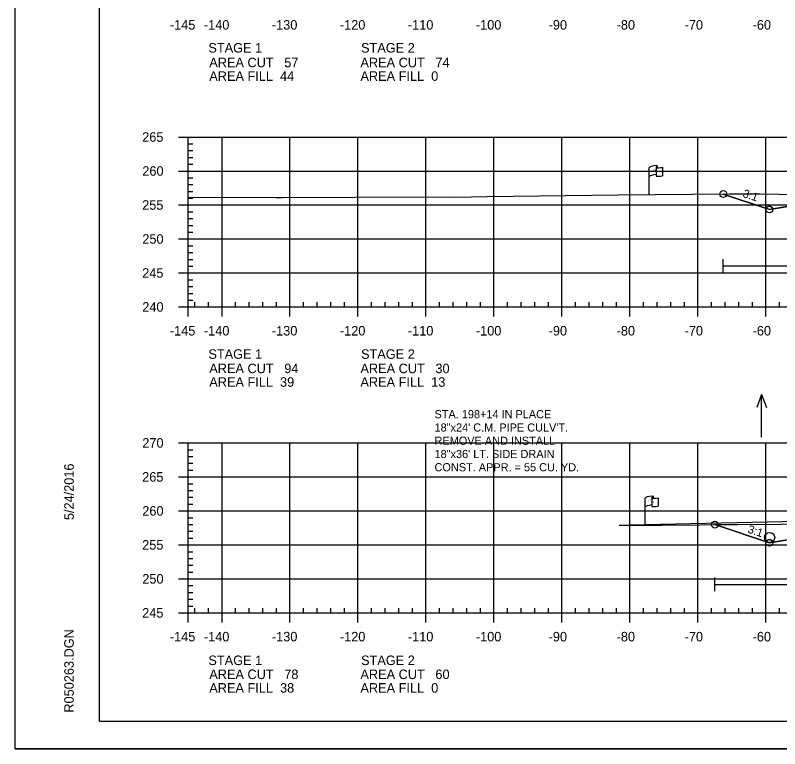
# Model space of a CAD drawing. Extents: x 1365647 to 1367999, y 387113 to 400173.
# Drawn here: x 1365723.7 to 1365836.1, y 389506.1 to 389614 of the extents above; entities that cross this region are included whole.
import ezdxf

# ---------------------------------------------------------------- set-up
doc = ezdxf.new("R2010")
doc.units = 0
for name, color, linetype in [('E_Existing ROW', 7, 'Continuous'), ('R_Axis', 7, 'Continuous'), ('R_Axis Annot', 7, 'Continuous'), ('R_Border', 7, 'Continuous'), ('R_Contours', 7, 'Continuous'), ('R_Draft', 7, 'Continuous'), ('R_Drive', 7, 'Continuous'), ('R_Exist Surface', 7, 'Continuous'), ('R_Fin Surface', 7, 'Continuous'), ('R_Fin Surface Annot', 7, 'Continuous'), ('R_Grid', 7, 'Continuous'), ('R_No Plot', 7, 'Continuous'), ('R_Proposed Const Limits', 7, 'Continuous'), ('R_Water', 7, 'Continuous'), ('R_Water Annot', 7, 'Continuous')]:
    doc.layers.add(name, color=color, linetype=linetype)

msp = doc.modelspace()

# ---------------------------------------------------------------- linework, layer by layer
at = {"layer": 'E_Existing ROW'}
for p, q in [((1365816.94, 389587.61), (1365816.94, 389591.56)), ((1365817.94, 389591.66), (1365817.94, 389591.65)), ((1365817.94, 389591.65), (1365817.94, 389590.42)), ((1365818.11, 389591.82), (1365818.11, 389591.57)), ((1365818.87, 389591.62), (1365818.87, 389590.38)), ((1365816.33, 389539.01), (1365816.33, 389542.96)), ((1365817.33, 389543.06), (1365817.33, 389543.04)), ((1365817.33, 389543.04), (1365817.33, 389541.82)), ((1365817.49, 389543.21), (1365817.49, 389542.97)), ((1365818.26, 389543.02), (1365818.26, 389541.78))]:
    msp.add_line(p, q, dxfattribs=at)
for centre, radius, start, end in [((1365818.02, 389591.66), 0.078, 88.6458, 274.2828), ((1365818.03, 389591.82), 0.0783, 263.0712, 93.9564), ((1365818.02, 389590.42), 0.0783, 180, 273.9564), ((1365817.4, 389543.06), 0.078, 88.6458, 274.2828), ((1365817.42, 389543.21), 0.0783, 263.0712, 93.9564), ((1365817.4, 389541.82), 0.0783, 180, 273.9564)]:
    msp.add_arc(centre, radius, start, end, dxfattribs=at)
for centre, major_axis, ratio, start_param, end_param in [((1365818.52, 389591.61), (-1.58, -0.04), 0.19887, 5.030368, 6.283185), ((1365819.23, 389591.72), (-1.23, -0.13), 0.052933, 0.159456, 1.268315), ((1365818.52, 389590.29), (-1.58, -0.04), 0.19887, 5.083035, 6.194897), ((1365819.23, 389590.48), (-1.23, -0.13), 0.052933, 0.159456, 1.268315), ((1365817.91, 389543), (-1.58, -0.04), 0.19887, 5.030368, 6.283185), ((1365818.62, 389543.12), (-1.23, -0.13), 0.052933, 0.159456, 1.268315), ((1365817.91, 389541.69), (-1.58, -0.04), 0.19887, 5.083035, 6.194897), ((1365818.62, 389541.88), (-1.23, -0.13), 0.052933, 0.159456, 1.268315)]:
    msp.add_ellipse(centre, major_axis=major_axis, ratio=ratio, start_param=start_param, end_param=end_param, dxfattribs=at)
at = {"layer": 'R_Axis'}
for p, q in [((1365747.69, 389596.1), (1365749.09, 389596.1)), ((1365749.09, 389571.1), (1365749.09, 389596.1)), ((1365749.09, 389595.1), (1365749.79, 389595.1)), ((1365749.09, 389594.1), (1365749.79, 389594.1)), ((1365749.09, 389593.1), (1365749.79, 389593.1)), ((1365749.09, 389592.1), (1365749.79, 389592.1)), ((1365747.69, 389591.1), (1365749.09, 389591.1)), ((1365749.09, 389590.1), (1365749.79, 389590.1)), ((1365749.09, 389589.1), (1365749.79, 389589.1)), ((1365749.09, 389588.1), (1365749.79, 389588.1)), ((1365749.09, 389587.1), (1365749.79, 389587.1)), ((1365747.69, 389586.1), (1365749.09, 389586.1)), ((1365749.09, 389585.1), (1365749.79, 389585.1)), ((1365749.09, 389584.1), (1365749.79, 389584.1)), ((1365749.09, 389583.1), (1365749.79, 389583.1)), ((1365749.09, 389582.1), (1365749.79, 389582.1)), ((1365747.69, 389581.1), (1365749.09, 389581.1)), ((1365749.09, 389580.1), (1365749.79, 389580.1)), ((1365749.09, 389579.1), (1365749.79, 389579.1)), ((1365749.09, 389578.1), (1365749.79, 389578.1)), ((1365749.09, 389577.1), (1365749.79, 389577.1)), ((1365747.69, 389576.1), (1365749.09, 389576.1)), ((1365749.09, 389575.1), (1365749.79, 389575.1)), ((1365749.09, 389574.1), (1365749.79, 389574.1)), ((1365749.09, 389573.1), (1365749.79, 389573.1)), ((1365749.09, 389572.1), (1365749.79, 389572.1)), ((1365749.09, 389571.1), (1365749.09, 389571.8)), ((1365750.09, 389571.1), (1365750.09, 389571.8)), ((1365752.09, 389571.1), (1365752.09, 389571.8)), ((1365756.09, 389571.1), (1365756.09, 389571.8)), ((1365758.09, 389571.1), (1365758.09, 389571.8)), ((1365760.09, 389571.1), (1365760.09, 389571.8)), ((1365762.09, 389571.1), (1365762.09, 389571.8)), ((1365766.09, 389571.1), (1365766.09, 389571.8)), ((1365768.09, 389571.1), (1365768.09, 389571.8)), ((1365770.09, 389571.1), (1365770.09, 389571.8)), ((1365772.09, 389571.1), (1365772.09, 389571.8)), ((1365776.09, 389571.1), (1365776.09, 389571.8)), ((1365778.09, 389571.1), (1365778.09, 389571.8)), ((1365780.09, 389571.1), (1365780.09, 389571.8)), ((1365782.09, 389571.1), (1365782.09, 389571.8)), ((1365786.09, 389571.1), (1365786.09, 389571.8)), ((1365788.09, 389571.1), (1365788.09, 389571.8)), ((1365790.09, 389571.1), (1365790.09, 389571.8)), ((1365792.09, 389571.1), (1365792.09, 389571.8)), ((1365796.09, 389571.1), (1365796.09, 389571.8)), ((1365798.09, 389571.1), (1365798.09, 389571.8)), ((1365800.09, 389571.1), (1365800.09, 389571.8)), ((1365802.09, 389571.1), (1365802.09, 389571.8)), ((1365806.09, 389571.1), (1365806.09, 389571.8)), ((1365808.09, 389571.1), (1365808.09, 389571.8)), ((1365810.09, 389571.1), (1365810.09, 389571.8)), ((1365812.09, 389571.1), (1365812.09, 389571.8)), ((1365816.09, 389571.1), (1365816.09, 389571.8)), ((1365818.09, 389571.1), (1365818.09, 389571.8)), ((1365820.09, 389571.1), (1365820.09, 389571.8)), ((1365822.09, 389571.1), (1365822.09, 389571.8)), ((1365826.09, 389571.1), (1365826.09, 389571.8)), ((1365828.09, 389571.1), (1365828.09, 389571.8)), ((1365830.09, 389571.1), (1365830.09, 389571.8)), ((1365832.09, 389571.1), (1365832.09, 389571.8)), ((1365836.09, 389571.1), (1365836.09, 389571.8)), ((1365747.69, 389571.1), (1365749.09, 389571.1)), ((1365749.09, 389571.1), (1366039.09, 389571.1)), ((1365749.09, 389569.7), (1365749.09, 389571.1)), ((1365754.09, 389569.7), (1365754.09, 389571.1)), ((1365764.09, 389569.7), (1365764.09, 389571.1)), ((1365774.09, 389569.7), (1365774.09, 389571.1)), ((1365784.09, 389569.7), (1365784.09, 389571.1)), ((1365794.09, 389569.7), (1365794.09, 389571.1)), ((1365804.09, 389569.7), (1365804.09, 389571.1)), ((1365814.09, 389569.7), (1365814.09, 389571.1)), ((1365824.09, 389569.7), (1365824.09, 389571.1)), ((1365834.09, 389569.7), (1365834.09, 389571.1)), ((1365747.69, 389551.1), (1365749.09, 389551.1)), ((1365749.09, 389526.1), (1365749.09, 389551.1)), ((1365749.09, 389550.1), (1365749.79, 389550.1)), ((1365749.09, 389549.1), (1365749.79, 389549.1)), ((1365749.09, 389548.1), (1365749.79, 389548.1)), ((1365749.09, 389547.1), (1365749.79, 389547.1)), ((1365747.69, 389546.1), (1365749.09, 389546.1)), ((1365749.09, 389545.1), (1365749.79, 389545.1)), ((1365749.09, 389544.1), (1365749.79, 389544.1)), ((1365749.09, 389543.1), (1365749.79, 389543.1)), ((1365749.09, 389542.1), (1365749.79, 389542.1)), ((1365747.69, 389541.1), (1365749.09, 389541.1)), ((1365749.09, 389540.1), (1365749.79, 389540.1)), ((1365749.09, 389539.1), (1365749.79, 389539.1)), ((1365749.09, 389538.1), (1365749.79, 389538.1)), ((1365749.09, 389537.1), (1365749.79, 389537.1)), ((1365747.69, 389536.1), (1365749.09, 389536.1)), ((1365749.09, 389535.1), (1365749.79, 389535.1)), ((1365749.09, 389534.1), (1365749.79, 389534.1)), ((1365749.09, 389533.1), (1365749.79, 389533.1)), ((1365749.09, 389532.1), (1365749.79, 389532.1)), ((1365747.69, 389531.1), (1365749.09, 389531.1)), ((1365749.09, 389530.1), (1365749.79, 389530.1)), ((1365749.09, 389529.1), (1365749.79, 389529.1)), ((1365749.09, 389528.1), (1365749.79, 389528.1)), ((1365749.09, 389527.1), (1365749.79, 389527.1)), ((1365749.09, 389526.1), (1365749.09, 389526.8)), ((1365750.09, 389526.1), (1365750.09, 389526.8)), ((1365752.09, 389526.1), (1365752.09, 389526.8)), ((1365756.09, 389526.1), (1365756.09, 389526.8)), ((1365758.09, 389526.1), (1365758.09, 389526.8)), ((1365760.09, 389526.1), (1365760.09, 389526.8)), ((1365762.09, 389526.1), (1365762.09, 389526.8)), ((1365766.09, 389526.1), (1365766.09, 389526.8)), ((1365768.09, 389526.1), (1365768.09, 389526.8)), ((1365770.09, 389526.1), (1365770.09, 389526.8)), ((1365772.09, 389526.1), (1365772.09, 389526.8)), ((1365776.09, 389526.1), (1365776.09, 389526.8)), ((1365778.09, 389526.1), (1365778.09, 389526.8)), ((1365780.09, 389526.1), (1365780.09, 389526.8)), ((1365782.09, 389526.1), (1365782.09, 389526.8)), ((1365786.09, 389526.1), (1365786.09, 389526.8)), ((1365788.09, 389526.1), (1365788.09, 389526.8)), ((1365790.09, 389526.1), (1365790.09, 389526.8)), ((1365792.09, 389526.1), (1365792.09, 389526.8)), ((1365796.09, 389526.1), (1365796.09, 389526.8)), ((1365798.09, 389526.1), (1365798.09, 389526.8)), ((1365800.09, 389526.1), (1365800.09, 389526.8)), ((1365802.09, 389526.1), (1365802.09, 389526.8)), ((1365806.09, 389526.1), (1365806.09, 389526.8)), ((1365808.09, 389526.1), (1365808.09, 389526.8)), ((1365810.09, 389526.1), (1365810.09, 389526.8)), ((1365812.09, 389526.1), (1365812.09, 389526.8)), ((1365816.09, 389526.1), (1365816.09, 389526.8)), ((1365818.09, 389526.1), (1365818.09, 389526.8)), ((1365820.09, 389526.1), (1365820.09, 389526.8)), ((1365822.09, 389526.1), (1365822.09, 389526.8)), ((1365826.09, 389526.1), (1365826.09, 389526.8)), ((1365828.09, 389526.1), (1365828.09, 389526.8)), ((1365830.09, 389526.1), (1365830.09, 389526.8)), ((1365832.09, 389526.1), (1365832.09, 389526.8)), ((1365836.09, 389526.1), (1365836.09, 389526.8)), ((1365747.69, 389526.1), (1365749.09, 389526.1)), ((1365749.09, 389526.1), (1366039.09, 389526.1)), ((1365749.09, 389524.7), (1365749.09, 389526.1)), ((1365754.09, 389524.7), (1365754.09, 389526.1)), ((1365764.09, 389524.7), (1365764.09, 389526.1)), ((1365774.09, 389524.7), (1365774.09, 389526.1)), ((1365784.09, 389524.7), (1365784.09, 389526.1)), ((1365794.09, 389524.7), (1365794.09, 389526.1)), ((1365804.09, 389524.7), (1365804.09, 389526.1)), ((1365814.09, 389524.7), (1365814.09, 389526.1)), ((1365824.09, 389524.7), (1365824.09, 389526.1)), ((1365834.09, 389524.7), (1365834.09, 389526.1))]:
    msp.add_line(p, q, dxfattribs=at)
at = {"layer": 'R_Border'}
for p, q in [((1365736.09, 389510.1), (1365736.09, 389715.56)), ((1365736.09, 389510.1), (1365736.09, 389510.1)), ((1366052.27, 389510.1), (1365736.09, 389510.1))]:
    msp.add_line(p, q, dxfattribs=at)
at = {"layer": 'R_Contours'}
for points in [[(1365827.82, 389587.71), (1365828.78, 389587.72), (1365833.26, 389587.75), (1365836.05, 389587.71), (1365847.35, 389587.58), (1365834.59, 389585.45)], [(1365826.58, 389539.08), (1365829.92, 389539.1), (1365836.32, 389539.13), (1365848.4, 389539.23), (1365860.8, 389539.43), (1365867.03, 389539.67), (1365873.33, 389539.87), (1365875.13, 389540), (1365876.18, 389540.05), (1365877.24, 389540.1), (1365877.43, 389540.12), (1365877.55, 389540.14), (1365881.35, 389540.42), (1365882.78, 389540.51), (1365882.78, 389539.26), (1365862.59, 389538.86), (1365847.47, 389538.55), (1365834.59, 389536.41)]]:
    msp.add_lwpolyline(points, close=True, dxfattribs=at)
at = {"layer": 'R_Drive'}
msp.add_line((1365849.67, 389539.8), (1365814.09, 389539), dxfattribs=at)
at = {"layer": 'R_Exist Surface'}
for points in [[(1365749.09, 389587.24), (1365762.06, 389587.18), (1365762.92, 389587.18), (1365784.47, 389587.29), (1365788.5, 389587.26), (1365793.08, 389587.34), (1365812.29, 389587.57), (1365828.78, 389587.72), (1365833.26, 389587.75), (1365836.05, 389587.71), (1365849.38, 389587.56)], [(1365812.48, 389538.99), (1365818.83, 389539.02), (1365829.92, 389539.1), (1365836.32, 389539.13)]]:
    msp.add_lwpolyline(points, dxfattribs=at)
at = {"layer": 'R_Fin Surface'}
for points in [[(1365827.82, 389587.71), (1365834.59, 389585.45), (1365852.3, 389588.4), (1365856.59, 389589.12), (1365862.59, 389589.36), (1365864.59, 389589.4), (1365894.09, 389589.99), (1365923.59, 389589.4), (1365925.59, 389589.36), (1365931.59, 389589.12), (1365935.89, 389588.4), (1365953.59, 389585.45), (1365968.98, 389590.58)], [(1365827.82, 389587.71), (1365834.59, 389585.45), (1365847.47, 389587.6), (1365856.59, 389589.12), (1365862.59, 389589.36), (1365864.59, 389589.4), (1365894.09, 389589.99), (1365923.59, 389589.4), (1365925.59, 389589.36), (1365931.59, 389589.12), (1365940.72, 389587.6), (1365953.59, 389585.45), (1365968.98, 389590.58)], [(1365826.58, 389539.08), (1365834.59, 389536.41), (1365852.3, 389539.36), (1365856.59, 389540.07), (1365862.59, 389540.31), (1365864.59, 389540.35), (1365894.09, 389540.94), (1365923.59, 389540.35), (1365925.59, 389540.31), (1365931.59, 389540.07), (1365935.89, 389539.36), (1365953.59, 389536.41), (1365967.35, 389540.99)], [(1365826.58, 389539.08), (1365834.59, 389536.41), (1365847.47, 389538.55), (1365856.59, 389540.07), (1365862.59, 389540.31), (1365864.59, 389540.35), (1365894.09, 389540.94), (1365923.59, 389540.35), (1365925.59, 389540.31), (1365931.59, 389540.07), (1365940.72, 389538.55), (1365953.59, 389536.41), (1365967.35, 389540.99)]]:
    msp.add_lwpolyline(points, dxfattribs=at)
at = {"layer": 'R_Grid'}
for p, q in [((1365749.09, 389596.1), (1366039.09, 389596.1)), ((1365749.09, 389571.1), (1365749.09, 389596.1)), ((1365754.09, 389571.1), (1365754.09, 389596.1)), ((1365764.09, 389571.1), (1365764.09, 389596.1)), ((1365774.09, 389571.1), (1365774.09, 389596.1)), ((1365784.09, 389571.1), (1365784.09, 389596.1)), ((1365794.09, 389571.1), (1365794.09, 389596.1)), ((1365804.09, 389571.1), (1365804.09, 389596.1)), ((1365814.09, 389571.1), (1365814.09, 389596.1)), ((1365824.09, 389571.1), (1365824.09, 389596.1)), ((1365834.09, 389571.1), (1365834.09, 389596.1)), ((1365749.09, 389591.1), (1366039.09, 389591.1)), ((1365749.09, 389586.1), (1366039.09, 389586.1)), ((1365749.09, 389581.1), (1366039.09, 389581.1)), ((1365749.09, 389576.1), (1366039.09, 389576.1)), ((1365749.09, 389571.1), (1366039.09, 389571.1)), ((1365749.09, 389551.1), (1366039.09, 389551.1)), ((1365749.09, 389526.1), (1365749.09, 389551.1)), ((1365754.09, 389526.1), (1365754.09, 389551.1)), ((1365764.09, 389526.1), (1365764.09, 389551.1)), ((1365774.09, 389526.1), (1365774.09, 389551.1)), ((1365784.09, 389526.1), (1365784.09, 389551.1)), ((1365794.09, 389526.1), (1365794.09, 389551.1)), ((1365804.09, 389526.1), (1365804.09, 389551.1)), ((1365814.09, 389526.1), (1365814.09, 389551.1)), ((1365824.09, 389526.1), (1365824.09, 389551.1)), ((1365834.09, 389526.1), (1365834.09, 389551.1)), ((1365749.09, 389546.1), (1366039.09, 389546.1)), ((1365749.09, 389541.1), (1366039.09, 389541.1)), ((1365749.09, 389536.1), (1366039.09, 389536.1)), ((1365749.09, 389531.1), (1366039.09, 389531.1)), ((1365749.09, 389526.1), (1366039.09, 389526.1))]:
    msp.add_line(p, q, dxfattribs=at)
at = {"layer": 'R_No Plot'}
msp.add_line((1365723.69, 389506.12), (1366057.03, 389506.12), dxfattribs=at)
msp.add_lwpolyline([(1365723.69, 389719.45), (1366057.03, 389719.45), (1366057.03, 389506.11), (1365723.69, 389506.11)], close=True, dxfattribs=at)
for centre in [(1365827.82, 389587.71), (1365827.82, 389587.71), (1365834.59, 389585.45), (1365834.59, 389585.45), (1365834.59, 389585.45), (1365834.59, 389585.45), (1365834.59, 389585.45), (1365826.58, 389539.08), (1365826.58, 389539.08), (1365834.59, 389536.41), (1365834.59, 389536.41), (1365834.59, 389536.41), (1365834.59, 389536.41), (1365834.59, 389536.41)]:
    msp.add_circle(centre, 0.5, dxfattribs=at)
at = {"layer": 'R_Proposed Const Limits'}
for points in [[(1365856.59, 389589.12), (1365834.59, 389585.45), (1365827.82, 389587.71)], [(1365856.59, 389540.07), (1365834.59, 389536.41), (1365826.58, 389539.08)]]:
    msp.add_lwpolyline(points, dxfattribs=at)
at = {"layer": 'R_Water'}
for p, q in [((1365827.82, 389576.15), (1365827.82, 389578.15)), ((1365827.82, 389577.15), (1365882.7, 389577.15)), ((1365826.58, 389529.29), (1365826.58, 389531.29)), ((1365826.58, 389530.29), (1365882.78, 389530.29))]:
    msp.add_line(p, q, dxfattribs=at)
msp.add_circle((1365834.63, 389537.19), 0.75, dxfattribs=at)
at = {"layer": 'R_Water Annot'}
for p, q in [((1365833.46, 389558.24), (1365832.76, 389556.32)), ((1365833.46, 389551.96), (1365833.46, 389558.24)), ((1365833.46, 389558.24), (1365834.16, 389556.32))]:
    msp.add_line(p, q, dxfattribs=at)

# ---------------------------------------------------------------- texts
at = {"layer": 'E_Existing ROW'}
for s, height, rotation, p in [('R ', 0.2, 9.9884, (1365817.46, 389591.07)), (' O', 0.2, 9.9884, (1365817.61, 389591.11)), ('W', 0.2, 351.1788, (1365817.94, 389590.94)), ('DWB 11-9-07', 0.001, 90, (1365818.11, 389591.58)), ('DWB 11-9-07', 0.001, 5.0717, (1365818.86, 389590.38)), ('DWB 11-9-07', 0.001, 90, (1365816.94, 389587.61)), ('R ', 0.2, 9.9884, (1365816.85, 389542.46)), (' O', 0.2, 9.9884, (1365817, 389542.51)), ('W', 0.2, 351.1788, (1365817.33, 389542.34)), ('DWB 11-9-07', 0.001, 90, (1365817.49, 389542.97)), ('DWB 11-9-07', 0.001, 5.0717, (1365818.25, 389541.78)), ('DWB 11-9-07', 0.001, 90, (1365816.33, 389539.01))]:
    msp.add_text(s, height=height, rotation=rotation, dxfattribs=at).set_placement(p)
at = {"layer": 'R_Axis Annot'}
for s, p in [('-145', (1365746.42, 389611.9)), ('-140', (1365751.43, 389611.9)), ('-130', (1365761.43, 389611.9)), ('-120', (1365771.43, 389611.9)), ('-110', (1365781.43, 389611.9)), ('-100', (1365791.43, 389611.9)), ('-90', (1365802.13, 389611.9)), ('-80', (1365812.13, 389611.9)), ('-70', (1365822.13, 389611.9)), ('-60', (1365832.13, 389611.9)), ('STAGE 1', (1365752.09, 389608.52)), ('STAGE 2', (1365774.54, 389608.52)), ('AREA CUT   57', (1365752.22, 389606.36)), ('AREA CUT   74', (1365774.45, 389606.36)), ('AREA FILL  44', (1365752.22, 389604.36)), ('AREA FILL  0', (1365774.45, 389604.36)), ('265', (1365742.35, 389595.4)), ('260', (1365742.37, 389590.4)), ('255', (1365742.35, 389585.4)), ('250', (1365742.37, 389580.4)), ('245', (1365742.35, 389575.4)), ('240', (1365742.37, 389570.4)), ('-145', (1365746.42, 389566.9)), ('-140', (1365751.43, 389566.9)), ('-130', (1365761.43, 389566.9)), ('-120', (1365771.43, 389566.9)), ('-110', (1365781.43, 389566.9)), ('-100', (1365791.43, 389566.9)), ('-90', (1365802.13, 389566.9)), ('-80', (1365812.13, 389566.9)), ('-70', (1365822.13, 389566.9)), ('-60', (1365832.13, 389566.9)), ('STAGE 1', (1365752.09, 389563.47)), ('STAGE 2', (1365774.54, 389563.47)), ('AREA CUT   94', (1365752.22, 389561.36)), ('AREA CUT   30', (1365774.45, 389561.36)), ('AREA FILL  39', (1365752.22, 389559.36)), ('AREA FILL  13', (1365774.45, 389559.36)), ('270', (1365742.37, 389550.4)), ('265', (1365742.35, 389545.4)), ('260', (1365742.37, 389540.4)), ('255', (1365742.35, 389535.4)), ('250', (1365742.37, 389530.4)), ('245', (1365742.35, 389525.4)), ('-145', (1365746.42, 389521.9)), ('-140', (1365751.43, 389521.9)), ('-130', (1365761.43, 389521.9)), ('-120', (1365771.43, 389521.9)), ('-110', (1365781.43, 389521.9)), ('-100', (1365791.43, 389521.9)), ('-90', (1365802.13, 389521.9)), ('-80', (1365812.13, 389521.9)), ('-70', (1365822.13, 389521.9)), ('-60', (1365832.13, 389521.9)), ('STAGE 1', (1365752.09, 389518.42)), ('STAGE 2', (1365774.54, 389518.42)), ('AREA CUT   78', (1365752.22, 389516.36)), ('AREA CUT   60', (1365774.45, 389516.36)), ('AREA FILL  38', (1365752.22, 389514.36)), ('AREA FILL  0', (1365774.45, 389514.36))]:
    msp.add_text(s, height=1.4, dxfattribs=at).set_placement(p)
at = {"layer": 'R_Border'}
for s, p in [('5/24/2016', (1365732.29, 389539.74)), ('R050263.DGN', (1365732.29, 389511.42))]:
    msp.add_text(s, height=1.4, rotation=90, dxfattribs=at).set_placement(p)
at = {"layer": 'R_Draft'}
for s, p in [('STA. 198+14 IN PLACE', (1365785.35, 389554.72)), ('18"x24\' C.M. PIPE CULV\'T.', (1365785.35, 389552.77)), ('REMOVE AND INSTALL ', (1365785.35, 389550.82)), ('18"x36\' LT. SIDE DRAIN', (1365785.35, 389548.87)), ('CONST. APPR. = 55 CU. YD.', (1365785.35, 389546.92))]:
    msp.add_text(s, height=1.2, rotation=360, dxfattribs=at).set_placement(p)
at = {"layer": 'R_Fin Surface Annot'}
for p in [(1365830.58, 389587.32), (1365831.32, 389537.92)]:
    msp.add_text('3:1', height=1.2, rotation=341.5651, dxfattribs=at).set_placement(p)

doc.saveas('drawing.dxf')
